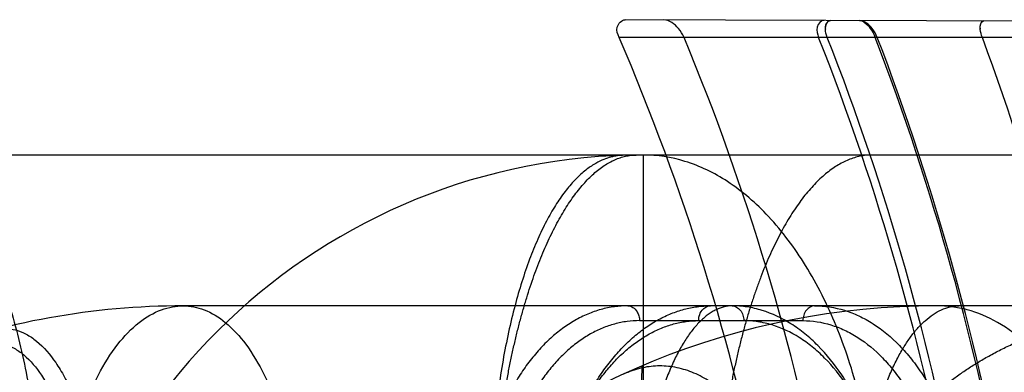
# Model space of a CAD drawing. Header units: millimetres. Extents: x 0 to 297, y 0 to 210.
# Tile 300 of 455: x 143.3227 to 143.4794, y 160.6887 to 160.7448. Entities that reach past the tile are written whole.
import ezdxf

# ---------------------------------------------------------------- set-up
doc = ezdxf.new("R2010")
doc.units = ezdxf.units.MM
doc.header["$LTSCALE"] = 16.335
doc.layers.add('INTFCLR_1', color=7, linetype='CONTINUOUS')
doc.layers.add('INTFCLR_144815', color=7, linetype='CONTINUOUS')

msp = doc.modelspace()

# ---------------------------------------------------------------- linework, layer by layer
at = {"layer": 'INTFCLR_1', "color": 9, "linetype": 'Continuous'}
for p, q in [((143.536501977, 160.7444199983), (143.4191152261, 160.744829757)), ((143.5373690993, 160.7420254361), (143.4181181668, 160.7420254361))]:
    msp.add_line(p, q, dxfattribs=at)
at = {"layer": 'INTFCLR_1', "color": 6, "linetype": 'Continuous'}
for centre, radius, start, end in [((143.0775250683, 160.5952985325), 0.3708536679, 359.185294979, 23.3062919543), ((143.075681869, 160.5952985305), 0.3820738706, 359.2092219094, 22.5833847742), ((143.0775246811, 160.595298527), 0.4002302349, 359.2450980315, 21.5064681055), ((143.0773563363, 160.5952983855), 0.4016728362, 359.2478295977, 21.4254278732), ((143.0758483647, 160.5952984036), 0.4101865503, 359.2634397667, 20.9595063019), ((143.0756804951, 160.595298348), 0.4106495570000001, 359.2642780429, 20.9347710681), ((143.077188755, 160.5952984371), 0.4249010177, 359.2889439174, 20.2013567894)]:
    msp.add_arc(centre, radius, start, end, dxfattribs=at)
for points, knots in [([(143.4181181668, 160.7420254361), (143.4179028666, 160.7425252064), (143.4174534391, 160.7436719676), (143.4185276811, 160.744831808), (143.4191152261, 160.744829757)], [0, 0, 0, 0, 0.4808365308, 1, 1, 1, 1]), ([(143.4284589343, 160.7420254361), (143.4282447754, 160.7425403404), (143.4274814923, 160.7437621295), (143.4261384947, 160.7448052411), (143.4252356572, 160.7448083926)], [0, 0, 0, 0, 0.3818295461, 1, 1, 1, 1]), ([(143.4507656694, 160.7447192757), (143.4502496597, 160.7447210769), (143.4492963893, 160.7436123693), (143.4496879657, 160.7425365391), (143.4498893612, 160.7420254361)], [0, 0, 0, 0, 0.4843537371, 1, 1, 1, 1]), ([(143.4512710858, 160.7420254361), (143.4511024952, 160.7424550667), (143.4507332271, 160.7433120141), (143.4512695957, 160.7447175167), (143.4517978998, 160.7447156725)], [0, 0, 0, 0, 0.4662657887, 1, 1, 1, 1]), ([(143.459222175, 160.7420254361), (143.4590326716, 160.7425207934), (143.4583812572, 160.7436595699), (143.4571853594, 160.7446968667), (143.4563756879, 160.744699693)], [0, 0, 0, 0, 0.3957839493, 1, 1, 1, 1]), ([(143.4563815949, 160.7446996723), (143.4569124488, 160.7446978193), (143.4580141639, 160.7437728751), (143.4586334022, 160.74270652), (143.458894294, 160.7420254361)], [0, 0, 0, 0, 0.421248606, 1, 1, 1, 1]), ([(143.475951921, 160.7420254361), (143.4757949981, 160.7424519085), (143.4755142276, 160.7431633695), (143.4756585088, 160.7446323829), (143.4761170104, 160.7446307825)], [0, 0, 0, 0, 0.4977666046, 1, 1, 1, 1])]:
    msp.add_open_spline(points, degree=3, knots=knots, dxfattribs=at)
for points in [[(143.4517978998, 160.7447156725), (143.4512544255, 160.7447175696), (143.4507598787, 160.7438238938), (143.4509584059, 160.743317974)], [(143.4761170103, 160.7446307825), (143.4756470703, 160.7446324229), (143.4754630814, 160.7437504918), (143.4756253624, 160.7433094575)]]:
    msp.add_open_spline(points, degree=3, dxfattribs=at)
at = {"layer": 'INTFCLR_144815', "color": 9, "linetype": 'Continuous'}
for p, q in [((143.5379244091, 160.723298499), (143.3019693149, 160.723298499)), ((143.4219693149, 160.723298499), (143.4219693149, 160.6626480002)), ((143.6583774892, 160.699298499), (143.3487444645, 160.699298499)), ((143.4213745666, 160.6969403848), (143.447382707, 160.6969403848))]:
    msp.add_line(p, q, dxfattribs=at)
at = {"layer": 'INTFCLR_144815', "color": 6, "linetype": 'Continuous'}
msp.add_line((143.4217343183, 160.689707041), (143.419512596, 160.5792984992), dxfattribs=at)
at = {"layer": 'INTFCLR_144815', "color": 9, "linetype": 'Continuous'}
for centre, radius, start, end in [((143.4219693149, 160.627298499), 0.096, 90.0000000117, 176.9999999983), ((143.3487444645, 160.579298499), 0.12, 90.0000000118, 110.4462101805), ((143.4687444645, 160.579298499), 0.12, 90.0000000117, 176.9999999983)]:
    msp.add_arc(centre, radius, start, end, dxfattribs=at)
for points, knots in [([(143.3019693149, 160.723298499), (143.3034513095, 160.723298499), (143.3067798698, 160.7224513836), (143.3112983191, 160.7188957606), (143.3154874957, 160.7131517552), (143.3192023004, 160.7053493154), (143.3222633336, 160.6958408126), (143.3245300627, 160.6851688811), (143.325945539, 160.6739738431), (143.3263519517, 160.6664018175), (143.326427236, 160.6626480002)], [0, 0, 0, 0, 0.0639202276, 0.1425429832, 0.2433331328, 0.368165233, 0.5137645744, 0.6732389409, 0.8380607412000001, 1, 1, 1, 1]), ([(143.4594489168, 160.6626480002), (143.4593333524, 160.6664082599), (143.4587051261, 160.674023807), (143.4565174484, 160.6852705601), (143.453004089, 160.6960075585), (143.4482403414, 160.7055874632), (143.4424331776, 160.7134422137), (143.4358835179, 160.7191669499), (143.4289709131, 160.7225536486), (143.4242065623, 160.723298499), (143.4219693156, 160.723298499)], [0, 0, 0, 0, 0.1453757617, 0.2946538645, 0.4417901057, 0.5806221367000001, 0.7063563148, 0.8169234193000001, 0.9135464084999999, 1, 1, 1, 1]), ([(143.3291708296, 160.6613919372), (143.3292311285, 160.6637399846), (143.3295577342, 160.6684854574), (143.3306951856, 160.67549816), (143.3325197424, 160.6821889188), (143.334989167, 160.6881569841), (143.3379981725, 160.6930560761), (143.3413933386, 160.6966499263), (143.3445331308, 160.6985153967), (143.3467165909, 160.6991159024), (143.3478866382, 160.699272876), (143.3484607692, 160.6992984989), (143.3487444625, 160.699298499)], [0, 0, 0, 0, 0.1530411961, 0.3094659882, 0.4621804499, 0.6039100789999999, 0.7289310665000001, 0.8347633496, 0.923165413, 0.9626138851, 0.9815155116, 1, 1, 1, 1]), ([(143.3487444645, 160.699298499), (143.3498670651, 160.699298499), (143.3523178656, 160.6988052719), (143.3557803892, 160.6966310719), (143.3590185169, 160.6930360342), (143.3618833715, 160.6881406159), (143.3642372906, 160.6821775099), (143.3659767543, 160.6754915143), (143.366884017, 160.6696308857), (143.367246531, 160.665476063), (143.3673604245, 160.6634177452), (143.3674066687, 160.6622565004), (143.3674237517, 160.6616794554), (143.3674308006, 160.6613919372)], [0, 0, 0, 0, 0.0740509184, 0.1604989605, 0.2652864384, 0.3902467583, 0.5327638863, 0.6868796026, 0.8450570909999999, 0.9233402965, 0.9619201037, 0.981028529, 1, 1, 1, 1]), ([(143.4195097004, 160.699298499), (143.4197966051, 160.699298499), (143.4204097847, 160.6991028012), (143.4209908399, 160.6984482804), (143.4213031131, 160.6976910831), (143.4213711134, 160.6971949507), (143.4213745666, 160.6969403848)], [0, 0, 0, 0, 0.2610990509, 0.5502597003, 0.768309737, 1, 1, 1, 1]), ([(143.43078339, 160.6969403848), (143.4307867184, 160.6971857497), (143.4308675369, 160.6977705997), (143.4313066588, 160.6987800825), (143.4321461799, 160.699298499), (143.4326482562, 160.699298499)], [0, 0, 0, 0, 0.2259634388, 0.5376664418, 1, 1, 1, 1]), ([(143.4617145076, 160.6613919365), (143.4615993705, 160.6638997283), (143.4612066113, 160.6676344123), (143.4603538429, 160.6719083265), (143.4597594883, 160.6742887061), (143.4587884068, 160.6777008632), (143.4573641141, 160.6815095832), (143.4555572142, 160.6850682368), (143.4544483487, 160.6869592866), (143.4527816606, 160.6895484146), (143.4508837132, 160.6919172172), (143.4487529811, 160.6939567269), (143.4473528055, 160.6951583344), (143.4448754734, 160.6969492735), (143.4421310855, 160.6982548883), (143.4397125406, 160.6989022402), (143.4381218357, 160.6992057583), (143.4369114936, 160.699298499), (143.4361090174, 160.699298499)], [0, 0, 0, 0, 0.1509213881, 0.2250374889, 0.2618772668, 0.2983843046, 0.4383152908, 0.5053450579, 0.538117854, 0.5700538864, 0.690481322, 0.7191733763, 0.7473256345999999, 0.8013345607, 0.9027109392, 0.9273849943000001, 0.9517570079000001, 1, 1, 1, 1]), ([(143.4361090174, 160.699298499), (143.4366014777, 160.699298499), (143.4373960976, 160.6988194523), (143.4378728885, 160.6978322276), (143.4379698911, 160.697234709), (143.4379738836, 160.6969403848)], [0, 0, 0, 0, 0.4530385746, 0.7292116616, 1, 1, 1, 1]), ([(143.4492475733, 160.699298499), (143.448755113, 160.699298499), (143.4479604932, 160.6988194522), (143.4474837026, 160.6978322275), (143.4473866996, 160.697234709), (143.447382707, 160.6969403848)], [0, 0, 0, 0, 0.453038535, 0.7292116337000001, 1, 1, 1, 1]), ([(143.4492475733, 160.699298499), (143.450845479, 160.699298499), (143.4532847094, 160.6989206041), (143.4559442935, 160.6978880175), (143.4574453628, 160.6971241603), (143.4597394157, 160.6957593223), (143.4622297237, 160.6936677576), (143.4643935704, 160.6911879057), (143.4655941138, 160.6895950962), (143.4673844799, 160.6869747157), (143.4689059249, 160.6840985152), (143.4701760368, 160.6810533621), (143.4709904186, 160.6788780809), (143.4722451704, 160.6748847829), (143.4731024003, 160.6707267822), (143.4735695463, 160.6670706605), (143.4738120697, 160.6645568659), (143.4739076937, 160.6626597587), (143.4739334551, 160.6613919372)], [0, 0, 0, 0, 0.0967726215, 0.1466634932, 0.1724126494, 0.1986879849, 0.3082506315, 0.3671893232, 0.3978419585, 0.428988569, 0.5593572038, 0.5937401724, 0.6288229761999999, 0.6999849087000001, 0.8470743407, 0.8850523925, 0.9232021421, 1, 1, 1, 1]), ([(143.4956697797, 160.6613919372), (143.4955866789, 160.6637443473), (143.4951331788, 160.6685190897), (143.4935544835, 160.6755648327), (143.4910166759, 160.6822932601), (143.4875737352, 160.6882942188), (143.483377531, 160.6932038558), (143.4786647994, 160.696760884), (143.4744457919, 160.6985370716), (143.4715222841, 160.6991171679), (143.4699222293, 160.6992730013), (143.4691345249, 160.699298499), (143.4687444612, 160.699298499)], [0, 0, 0, 0, 0.1386504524, 0.2817150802, 0.4241078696, 0.5606356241, 0.6872225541, 0.8019503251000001, 0.9053638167, 0.9536163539, 0.9770240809, 1, 1, 1, 1]), ([(143.4213745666, 160.6969403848), (143.4207093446, 160.696940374), (143.4193708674, 160.6968505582), (143.4173844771, 160.6964460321), (143.4154311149, 160.6957745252), (143.4135257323, 160.6948433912), (143.4116826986, 160.6936595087), (143.4099150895, 160.6922320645), (143.408234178, 160.6905719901), (143.4066515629, 160.6886907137), (143.4051774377, 160.6866020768), (143.4038230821, 160.684320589), (143.4025969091, 160.6818631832), (143.4015079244, 160.6792464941), (143.4005630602, 160.6764883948), (143.3997695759, 160.6736080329), (143.3991330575, 160.6706271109), (143.3986574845, 160.6675684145), (143.3983470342, 160.6644540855), (143.3982513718, 160.6623595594), (143.3982311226, 160.6613082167)], [0, 0, 0, 0, 0.0428598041, 0.0861260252, 0.1302454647, 0.1755806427, 0.2224378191, 0.2710811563, 0.3217017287, 0.3744176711, 0.4292701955, 0.4862291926, 0.5451979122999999, 0.6060681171, 0.6687039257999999, 0.732915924, 0.7984459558, 0.8649858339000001, 0.9322501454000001, 1, 1, 1, 1]), ([(143.4066732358, 160.6613082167), (143.4067221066, 160.6623616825), (143.4068750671, 160.6644604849), (143.4072709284, 160.6675784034), (143.4078305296, 160.6706392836), (143.4085487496, 160.6736204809), (143.4094208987, 160.6764998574), (143.4104409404, 160.6792568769), (143.4116013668, 160.6818728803), (143.4128947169, 160.6843297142), (143.4143113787, 160.6866103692), (143.4158423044, 160.6886978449), (143.4174758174, 160.6905778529), (143.419201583, 160.6922367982), (143.42100787, 160.6936633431), (143.422882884, 160.6948462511), (143.4248125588, 160.6957761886), (143.4267819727, 160.6964464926), (143.428776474, 160.6968503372), (143.4301178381, 160.6969403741), (143.43078339, 160.6969403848)], [0, 0, 0, 0, 0.0673777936, 0.1343722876, 0.200708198, 0.266075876, 0.330185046, 0.3928123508, 0.4537711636, 0.5128970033, 0.5700590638, 0.6251471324, 0.6781122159, 0.7289825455, 0.7778651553, 0.8249141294, 0.8703389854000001, 0.9144084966, 0.9574782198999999, 1, 1, 1, 1]), ([(143.4620947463, 160.6613082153), (143.4619846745, 160.6636656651), (143.4616125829, 160.6671764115), (143.4608068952, 160.6711936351), (143.460246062, 160.6734311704), (143.4593299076, 160.6766387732), (143.4579873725, 160.6802192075), (143.4562845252, 160.6835639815), (143.4552397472, 160.6853415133), (143.4536695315, 160.6877755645), (143.4518817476, 160.6900021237), (143.449875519, 160.6919191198), (143.4485571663, 160.6930486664), (143.446224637, 160.6947322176), (143.4436413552, 160.6959592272), (143.4413651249, 160.6965680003), (143.4398680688, 160.6968533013), (143.4387290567, 160.6969403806), (143.4379738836, 160.6969403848)], [0, 0, 0, 0, 0.1508433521, 0.2249273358, 0.2617537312, 0.2982487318, 0.4381452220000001, 0.5051692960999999, 0.5379420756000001, 0.5698801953, 0.6903298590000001, 0.719030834, 0.7471927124, 0.801223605, 0.9026576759, 0.9273466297, 0.9517322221, 1, 1, 1, 1]), ([(143.447382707, 160.6969403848), (143.4488830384, 160.6969403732), (143.4511734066, 160.6965853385), (143.4536699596, 160.6956142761), (143.4550789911, 160.6948964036), (143.4572323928, 160.6936133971), (143.4595695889, 160.6916472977), (143.4615994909, 160.6893162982), (143.4627256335, 160.6878190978), (143.4644052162, 160.6853558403), (143.4658315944, 160.6826521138), (143.4670220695, 160.6797899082), (143.4677854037, 160.6777451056), (143.4689611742, 160.6739912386), (143.4697629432, 160.670082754), (143.4701991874, 160.6666462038), (143.4704251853, 160.6642832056), (143.4705135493, 160.6624999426), (143.4705368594, 160.6613082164)], [0, 0, 0, 0, 0.0967196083, 0.1465814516, 0.1723154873, 0.1985769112, 0.3080980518, 0.3670223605, 0.3976698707, 0.4288128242, 0.5591855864, 0.5935743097, 0.628665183, 0.699848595, 0.8469952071, 0.8849909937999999, 0.923160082, 1, 1, 1, 1]), ([(143.3186739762, 160.695469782), (143.3197676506, 160.6957528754), (143.3215979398, 160.6957414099), (143.3235062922, 160.6949486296), (143.3245850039, 160.6942936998), (143.3263379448, 160.6929768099), (143.3278508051, 160.6911806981), (143.3291720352, 160.6891444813), (143.3301114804, 160.6875211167), (143.3312067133, 160.6852823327), (143.3321648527, 160.6828746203), (143.3328769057, 160.6808020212), (143.3339342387, 160.6773860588), (143.3347620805, 160.6738116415), (143.335404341, 160.6701259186), (143.3357992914, 160.6675185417), (143.3363570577, 160.6628266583), (143.3365951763, 160.6587625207), (143.3366558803, 160.6560319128)], [0, 0, 0, 0, 0.0715343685, 0.1095653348, 0.1299825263, 0.1513156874, 0.2482079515, 0.2760557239, 0.30514592, 0.3668895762, 0.4336871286, 0.4690921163, 0.5056384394, 0.6600890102, 0.7008801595, 0.742547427, 0.8270538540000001, 1, 1, 1, 1]), ([(143.3170832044, 160.6931882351), (143.3181075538, 160.693453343), (143.3198217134, 160.6934428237), (143.3216044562, 160.6926928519), (143.322608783, 160.6920744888), (143.32423999, 160.6908310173), (143.3256407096, 160.689136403), (143.3268579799, 160.6872170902), (143.3277224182, 160.6856853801), (143.3287258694, 160.6835727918), (143.3295990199, 160.681301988), (143.3302439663, 160.6793468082), (143.3311982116, 160.676121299), (143.3319313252, 160.6727470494), (143.3324873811, 160.6692689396), (143.3328242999, 160.666805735), (143.3332846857, 160.6623692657), (143.3334473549, 160.658528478), (143.3334616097, 160.6559481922)], [0, 0, 0, 0, 0.0712750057, 0.1090843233, 0.1293826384, 0.1505957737, 0.2470602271, 0.2748170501, 0.3038273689, 0.3654517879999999, 0.4321757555, 0.4675691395, 0.5041169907, 0.6587355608, 0.6996159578, 0.7413933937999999, 0.8261857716, 1, 1, 1, 1]), ([(143.4485832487, 160.6481821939), (143.4484736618, 160.6512154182), (143.4480717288, 160.6557350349), (143.4471484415, 160.6609209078), (143.4464937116, 160.6638080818), (143.4454200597, 160.6679161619), (143.4438177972, 160.6724883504), (143.4414326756, 160.6772738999), (143.4394588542, 160.6804517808), (143.43728522, 160.6832345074), (143.4352919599, 160.6852228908), (143.4336126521, 160.6865652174), (143.4319411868, 160.687697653), (143.4297732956, 160.6888072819), (143.4274784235, 160.689477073), (143.4256343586, 160.6897149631), (143.423797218, 160.6897603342), (143.4214785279, 160.6894482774), (143.4197061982, 160.6888254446), (143.418842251, 160.6884303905)], [0, 0, 0, 0, 0.1568630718, 0.2338628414, 0.272099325, 0.3098286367, 0.4533177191, 0.5213139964, 0.5858671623, 0.6463187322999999, 0.7034258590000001, 0.7308915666, 0.7573216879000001, 0.8076814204, 0.8560835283, 0.8799955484, 0.9036176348, 0.9509035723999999, 1, 1, 1, 1])]:
    msp.add_open_spline(points, degree=3, knots=knots, dxfattribs=at)
at = {"layer": 'INTFCLR_144815', "color": 6, "linetype": 'Continuous'}
for points, knots in [([(143.4186424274, 160.7232406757), (143.4182916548, 160.7232284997), (143.417586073, 160.7231581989), (143.4164909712, 160.7229069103), (143.4153037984, 160.7224684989), (143.413975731, 160.7217620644), (143.4125205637, 160.7207116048), (143.4109839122, 160.719268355), (143.4094367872, 160.717433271), (143.4079305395, 160.7152382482), (143.4064837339, 160.712703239), (143.4051103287, 160.7098349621), (143.4038048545, 160.7066092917), (143.4026025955, 160.7030936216), (143.4014850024, 160.6992135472), (143.400485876, 160.6950562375), (143.3996087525, 160.6906004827), (143.3988766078, 160.6859583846), (143.3982895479, 160.6811283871), (143.397851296, 160.6761280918), (143.3975761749, 160.6710858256), (143.397457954, 160.6661945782), (143.397475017, 160.6616763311), (143.3975578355, 160.6588189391), (143.3976112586, 160.6574757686)], [0, 0, 0, 0, 0.0143717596, 0.0289408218, 0.0458976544, 0.066039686, 0.09034599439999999, 0.1191655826, 0.1521424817, 0.188435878, 0.2280250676, 0.2715431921, 0.3185552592, 0.3704357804, 0.4236127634, 0.4838365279, 0.5454551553, 0.6095167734, 0.6762233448, 0.7446455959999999, 0.8150114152, 0.8829607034, 0.9449576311, 1, 1, 1, 1]), ([(143.397875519, 160.6626480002), (143.3978902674, 160.6634034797), (143.3979297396, 160.6649128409), (143.3980189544, 160.6671730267), (143.3981380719, 160.6694253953), (143.398286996, 160.6716673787), (143.3984656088, 160.673896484), (143.3986738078, 160.6761102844), (143.3989114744, 160.6783063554), (143.3991784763, 160.6804822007), (143.3994746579, 160.682635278), (143.3997997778, 160.6847630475), (143.4001535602, 160.686862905), (143.4005356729, 160.6889321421), (143.4009457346, 160.6909679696), (143.4013833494, 160.692967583), (143.4018480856, 160.6949281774), (143.4023395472, 160.6968469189), (143.4028572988, 160.6987209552), (143.4034007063, 160.7005474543), (143.4039690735, 160.7023235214), (143.4045617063, 160.7040461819), (143.4051778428, 160.7057124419), (143.4058167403, 160.7073193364), (143.406477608, 160.7088639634), (143.4071593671, 160.7103435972), (143.4078609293, 160.7117556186), (143.4085815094, 160.7130973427), (143.4093202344, 160.7143661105), (143.4100758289, 160.7155594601), (143.4108469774, 160.7166749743), (143.4116323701, 160.7177104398), (143.4124309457, 160.7186636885), (143.4132416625, 160.7195326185), (143.4140632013, 160.7203153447), (143.4148938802, 160.7210105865), (143.4157325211, 160.7216167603), (143.4165780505, 160.7221324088), (143.4174292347, 160.7225560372), (143.4182844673, 160.7228869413), (143.4191423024, 160.7231240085), (143.4200012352, 160.7232666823), (143.4205755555, 160.723298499), (143.4208607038, 160.723298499)], [0, 0, 0, 0, 0.0329946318, 0.0659271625, 0.09876607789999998, 0.131479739, 0.1640371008, 0.1964098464, 0.2285697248, 0.2604862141, 0.292128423, 0.3234667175, 0.3544709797, 0.3851081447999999, 0.415344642, 0.4451475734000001, 0.4744843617, 0.5033225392, 0.5316300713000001, 0.5593753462, 0.5865267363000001, 0.6130510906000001, 0.6389163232, 0.664092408, 0.6885515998, 0.7122684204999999, 0.7352201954, 0.7573884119, 0.7787577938, 0.7993142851, 0.8190481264, 0.8379555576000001, 0.8560429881, 0.8733247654, 0.8898204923, 0.9055598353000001, 0.9205886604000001, 0.9349628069, 0.948755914, 0.9620496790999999, 0.9749434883, 0.9875488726, 1, 1, 1, 1]), ([(143.4583694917, 160.723298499), (143.4580591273, 160.723298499), (143.4574346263, 160.7232663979), (143.4565002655, 160.7231223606), (143.4555670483, 160.722882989), (143.4546366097, 160.7225488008), (143.4537106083, 160.7221209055), (143.4527908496, 160.7216000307), (143.4518787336, 160.7209877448), (143.450975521, 160.720285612), (143.4500826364, 160.7194953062), (143.4492018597, 160.718618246), (143.4483347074, 160.7176563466), (143.4474822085, 160.716611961), (143.4466456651, 160.7154873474), (143.445826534, 160.714284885), (143.4450262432, 160.7130071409), (143.4442461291, 160.7116567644), (143.4434871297, 160.7102365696), (143.4427500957, 160.7087493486), (143.4420361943, 160.7071978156), (143.4413465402, 160.7055848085), (143.4406819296, 160.7039133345), (143.4400431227, 160.7021864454), (143.4394309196, 160.7004072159), (143.4388460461, 160.6985787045), (143.4382892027, 160.696703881), (143.4377610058, 160.6947856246), (143.4372618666, 160.6928268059), (143.4367921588, 160.6908302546), (143.4363522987, 160.6887987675), (143.4359426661, 160.68673514), (143.4355636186, 160.6846421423), (143.4352154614, 160.682522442), (143.4348984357, 160.6803785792), (143.4346127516, 160.6782130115), (143.4343585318, 160.6760281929), (143.4341358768, 160.6738265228), (143.4339448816, 160.6716103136), (143.4337856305, 160.6693818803), (143.4336582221, 160.6671436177), (143.4335627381, 160.6648980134), (143.4335204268, 160.6633984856), (143.4335045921, 160.6626480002)], [0, 0, 0, 0, 0.0133489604, 0.0268402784, 0.0405977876, 0.05472201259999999, 0.0693037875, 0.084419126, 0.1001371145, 0.1165123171, 0.1335878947, 0.1513912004, 0.1699454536, 0.1892651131, 0.2093544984, 0.2302115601, 0.2518269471, 0.2741858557, 0.297274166, 0.3210748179, 0.3455657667, 0.3707222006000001, 0.3965176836, 0.4229235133, 0.4499084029, 0.4774400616, 0.5054878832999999, 0.534021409, 0.5630105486, 0.5924249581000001, 0.6222338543, 0.6524061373, 0.682910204, 0.7137151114, 0.7447932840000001, 0.7761178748, 0.8076607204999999, 0.8393940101, 0.8712925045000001, 0.9033310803, 0.9354813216, 0.9677139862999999, 1, 1, 1, 1]), ([(143.4195097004, 160.699298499), (143.4187967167, 160.699298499), (143.4173563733, 160.6992006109), (143.4152133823, 160.6987587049), (143.4130968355, 160.6980205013), (143.4110397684, 160.6969965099), (143.4090643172, 160.6957034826), (143.4071809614, 160.69415643), (143.4053931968, 160.6923619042), (143.4037106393, 160.6903299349), (143.4021509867, 160.6880836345), (143.4007243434, 160.6856423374), (143.3994371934, 160.6830223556), (143.3982940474, 160.6802340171), (143.3973058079, 160.6773037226), (143.3964808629, 160.6742617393), (143.395824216, 160.6711409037), (143.3953343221, 160.6679527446), (143.3950105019, 160.6646976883), (143.39490861, 160.6625015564), (143.3948862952, 160.6613919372)], [0, 0, 0, 0, 0.0431874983, 0.08713214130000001, 0.1321594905, 0.1785830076, 0.2259721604, 0.2748704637, 0.3259542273, 0.379173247, 0.4344648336, 0.4914179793, 0.5502886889, 0.6111392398, 0.673828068, 0.7374864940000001, 0.8019461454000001, 0.8669042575, 0.9327735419, 1, 1, 1, 1]), ([(143.40700181, 160.6613919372), (143.4070533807, 160.6625235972), (143.4072171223, 160.6647863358), (143.4076456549, 160.6681554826), (143.4082570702, 160.6714756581), (143.4090435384, 160.6746981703), (143.4099932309, 160.6777880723), (143.4110953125, 160.6807251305), (143.4123469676, 160.6835070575), (143.4137411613, 160.6861168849), (143.4152632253, 160.6885284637), (143.4168978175, 160.6907228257), (143.4186355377, 160.6926911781), (143.4204711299, 160.6944277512), (143.422389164, 160.6959164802), (143.4243709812, 160.6971440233), (143.4263935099, 160.6981007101), (143.4284487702, 160.698787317), (143.4305357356, 160.6992044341), (143.4319443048, 160.699298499), (143.4326482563, 160.699298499)], [0, 0, 0, 0, 0.0680237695, 0.1361494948, 0.2038405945, 0.2706352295, 0.3352200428, 0.3978322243, 0.4588843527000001, 0.5182649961, 0.5753595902, 0.6299643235, 0.6823959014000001, 0.7328282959, 0.7814756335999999, 0.8279391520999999, 0.872533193, 0.9155238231, 0.9577295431, 1, 1, 1, 1]), ([(143.4361533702, 160.699298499), (143.4357209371, 160.699298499), (143.4348315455, 160.6991896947), (143.4337653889, 160.6987989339), (143.4329327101, 160.6983477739), (143.4323022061, 160.6979287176), (143.4316794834, 160.6974369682), (143.4310656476, 160.6968739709), (143.4304619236, 160.6962413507), (143.4298695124, 160.6955409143), (143.4292895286, 160.6947745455), (143.428723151, 160.6939443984), (143.4281713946, 160.6930525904), (143.4276353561, 160.6921015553), (143.4271159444, 160.6910936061), (143.4266141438, 160.6900313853), (143.4261307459, 160.6889173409), (143.4256666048, 160.6877542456), (143.4252223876, 160.6865446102), (143.4247988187, 160.6852912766), (143.4243964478, 160.6839967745), (143.4240158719, 160.6826639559), (143.4236575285, 160.6812953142), (143.4233218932, 160.6798936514), (143.4230093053, 160.6784613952), (143.422720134, 160.6770012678), (143.4224546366, 160.6755156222), (143.4222130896, 160.674007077), (143.4219956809, 160.6724778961), (143.4218026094, 160.6709305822), (143.421634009, 160.6693673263), (143.4214900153, 160.6677905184), (143.4213707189, 160.666202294), (143.421276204, 160.6646049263), (143.421206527, 160.6630005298), (143.4211766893, 160.6619286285), (143.4211659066, 160.6613919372)], [0, 0, 0, 0, 0.029954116, 0.0613947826, 0.0780565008, 0.09548413, 0.1137656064, 0.1329658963, 0.1531321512, 0.1742987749, 0.1964764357, 0.2196765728, 0.243885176, 0.2690961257, 0.2952779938, 0.3224128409, 0.3504570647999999, 0.3793847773, 0.4091452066, 0.4397076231, 0.4710157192, 0.5030367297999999, 0.5357121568, 0.5690079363, 0.6028659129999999, 0.6372515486, 0.6721073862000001, 0.7073992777, 0.743072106, 0.7790917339, 0.8154058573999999, 0.8519799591, 0.8887649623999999, 0.9257254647, 0.9628165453, 1, 1, 1, 1]), ([(143.4561302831, 160.6613919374), (143.4561395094, 160.6618199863), (143.4561775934, 160.6626760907), (143.4562936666, 160.6639578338), (143.4564689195, 160.665237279), (143.4567038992, 160.6665149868), (143.4569993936, 160.6677913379), (143.4573564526, 160.6690666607), (143.4577763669, 160.6703411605), (143.4582606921, 160.6716149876), (143.4588111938, 160.672888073), (143.4594298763, 160.674160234), (143.4601188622, 160.6754309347), (143.4608805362, 160.6766996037), (143.4617172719, 160.6779651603), (143.4626316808, 160.6792264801), (143.4636262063, 160.6804818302), (143.4647035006, 160.6817294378), (143.4658658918, 160.6829668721), (143.4671157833, 160.6841915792), (143.46845505, 160.6854003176), (143.4698855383, 160.6865897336), (143.471408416, 160.6877558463), (143.4730247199, 160.6888945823), (143.4747345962, 160.6900012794), (143.4765377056, 160.6910710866), (143.4784327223, 160.6920987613), (143.4804175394, 160.6930789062), (143.4824889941, 160.6940059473), (143.4846431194, 160.6948743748), (143.4868750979, 160.6956787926), (143.4891792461, 160.696413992), (143.4915488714, 160.69707501), (143.4939765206, 160.6976572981), (143.4964540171, 160.6981567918), (143.4989727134, 160.6985700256), (143.5015234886, 160.6988941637), (143.5040970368, 160.6991270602), (143.5066837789, 160.6992672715), (143.5084120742, 160.699298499), (143.5092761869, 160.699298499)], [0, 0, 0, 0, 0.0178885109, 0.0357895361, 0.0537538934, 0.071825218, 0.09005003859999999, 0.1084728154, 0.1271396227, 0.1460967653, 0.165392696, 0.1850712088, 0.205181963, 0.2257665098, 0.2468772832, 0.2685505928, 0.2908375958, 0.3137719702, 0.3374005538, 0.3617514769, 0.3868638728, 0.4127558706, 0.4394590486, 0.4669814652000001, 0.4953422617, 0.524536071, 0.5545574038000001, 0.5853892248, 0.6170018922, 0.6493543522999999, 0.6824069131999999, 0.7161052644, 0.7503830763, 0.7851693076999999, 0.8203888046, 0.8559551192, 0.8917867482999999, 0.9277966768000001, 0.9638964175, 1, 1, 1, 1]), ([(143.4561302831, 160.6613919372), (143.4561523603, 160.6624162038), (143.4562283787, 160.6644562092), (143.456439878, 160.6674925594), (143.4567465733, 160.6704832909), (143.4571473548, 160.6734166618), (143.4576428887, 160.6762811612), (143.4582301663, 160.6790594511), (143.4589077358, 160.6817310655), (143.4596718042, 160.6842786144), (143.4605180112, 160.6866825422), (143.461441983, 160.6889223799), (143.4624308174, 160.6909724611), (143.4634474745, 160.6927613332), (143.464491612, 160.6943255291), (143.4655838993, 160.6957039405), (143.4667816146, 160.696933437), (143.4680636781, 160.6979527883), (143.4694063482, 160.6987139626), (143.470794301, 160.6991889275), (143.4717504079, 160.699298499), (143.472217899, 160.699298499)], [0, 0, 0, 0, 0.0699663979, 0.1393866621, 0.2078286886, 0.2752458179, 0.3415361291, 0.4063159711, 0.469128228, 0.529710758, 0.587891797, 0.6431012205, 0.6950963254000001, 0.7432321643, 0.7834982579, 0.8234228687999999, 0.8631767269, 0.900463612, 0.9349125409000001, 0.9680736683, 1, 1, 1, 1])]:
    msp.add_open_spline(points, degree=3, knots=knots, dxfattribs=at)

doc.saveas('drawing.dxf')
